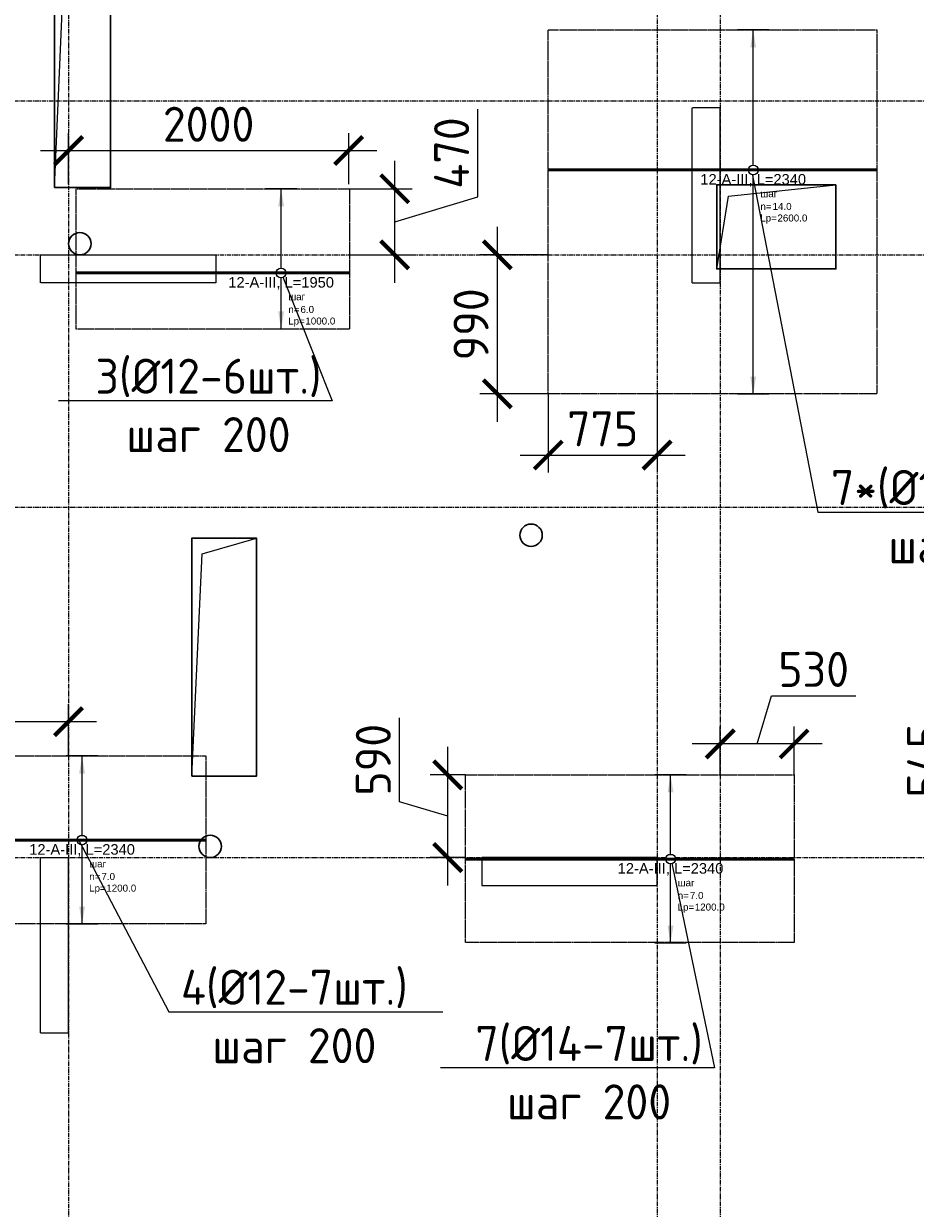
# Model space of a CAD drawing. Header units: millimetres. Extents: x -5898314 to 1055204, y -720802 to 1562611.
# Tile 281 of 362: x 7121 to 13483, y -42607 to -34155. Entities that reach past the tile are written whole.
import ezdxf
from ezdxf import colors
from ezdxf.entities.mleader import LeaderData, LeaderLine
from ezdxf.enums import TextEntityAlignment as Align
from ezdxf.math import Vec2, Vec3

# ---------------------------------------------------------------- set-up
doc = ezdxf.new("R2010")
doc.units = ezdxf.units.MM
doc.set_wipeout_variables(frame=1)
for name, pattern in [('01 Штриховая _4 мм_', [6, 3.5, -2.5]), ('______5', [1100, 800, -100, 100, -100]), ('DASHED', [7, 5, -2, 0]), ('GOST2.303 4', [7, 5, -2, 0]), ('осевая', [50.8, 31.75, -6.35, 6.35, -6.35])]:
    doc.linetypes.add(name, pattern=pattern)
for name, color, linetype, lineweight in [('907Сл Осевые', 1, 'Continuous', 0), ('_0.5', 94, 'Continuous', 50), ('Standard', 7, 'Continuous', 25), ('АрмСтер', 2, 'Continuous', 50), ('контур распр. стерхней', 2, 'GOST2.303 4', 20), ('Оси', 40, '______5', 18), ('Перекрытие ж_бетон', 1, 'Continuous', 30), ('подоснова', 151, 'Continuous', 5), ('РАЗМЕРЫ', 1, 'Continuous', 9)]:
    doc.layers.add(name, color=color, linetype=linetype, lineweight=lineweight)
doc.layers.add('АрмСтер_атрибуты', color=2, linetype='Continuous', lineweight=0, plot=False)
doc.layers.add('Колонна_ бетон', color=7, linetype='Continuous', lineweight=50, true_color=0xb4b496)
doc.styles.add('GOST-2.304_Type-B', font='GOST_Common.ttf')
doc.styles.get("Standard").update_dxf_attribs({"font": 'arial.ttf'})
doc.styles.add('Аннотативный', font='arial.ttf')
doc.dimstyles.new('СПДС', dxfattribs={"dimscale": 100, "dimtxt": 2.5, "dimasz": 2, "dimexe": 1.25, "dimexo": 0, "dimtad": 1, "dimdec": 0, "dimrnd": 5, "dimtxsty": 'GOST-2.304_Type-B', "dimblk": 'ARCHTICK', "dimcen": 2.5, "dimdle": 2, "dimclrd": 1, "dimclre": 1, "dimclrt": 1, "dimadec": 0, "dimazin": 2, "dimtfac": 0.75, "dimtdec": 0, "dimtmove": 1, "dimatfit": 3, "dimfxl": 1, "dimtfillclr": 256, "dimtolj": 1, "dimarcsym": 1})

# ---------------------------------------------------------------- blocks, each defined once
blk = doc.blocks.new('подложка стн 1-го этажа')
at = {"layer": 'Колонна_ бетон', "color": 252, "linetype": 'DASHED', "lineweight": 0, "ltscale": 0.5, "true_color": 0x939598, "transparency": 33554687}
for p, q in [((16793.8, 19961.8, -200), (16593.8, 19961.8, -200)), ((16593.8, 19961.8, -200), (16593.8, 19961.8, -200)), ((16593.8, 18711.8, -200), (16593.8, 19961.8, -200)), ((16793.8, 19961.8, -200), (16593.8, 19961.8, -200)), ((16593.8, 19961.8, -200), (16593.8, 19961.8, -200)), ((16593.8, 18711.8, -200), (16593.8, 19961.8, -200)), ((16793.8, 19961.8, -200), (16793.8, 19961.8, -200)), ((16793.8, 18711.8, -200), (16793.8, 19961.8, -200)), ((16793.8, 19961.8, -200), (16793.8, 19961.8, -200)), ((16793.8, 18711.8, -200), (16793.8, 19961.8, -200)), ((11943.8, 18911.8, -200), (11943.8, 18911.8, -200)), ((11943.8, 18711.8, -200), (11943.8, 18911.8, -200)), ((11943.8, 18911.8, -200), (13193.8, 18911.8, -200)), ((11943.8, 18911.8, -200), (11943.8, 18911.8, -200)), ((11943.8, 18711.8, -200), (11943.8, 18911.8, -200)), ((11943.8, 18911.8, -200), (13193.8, 18911.8, -200)), ((13193.8, 18911.8, -200), (13193.8, 18911.8, -200)), ((13193.8, 18911.8, -200), (13193.8, 18711.8, -200)), ((13193.8, 18911.8, -200), (13193.8, 18911.8, -200)), ((13193.8, 18911.8, -200), (13193.8, 18711.8, -200)), ((13193.8, 18711.8, -200), (11943.8, 18711.8, -200)), ((11943.8, 18711.8, -200), (11943.8, 18711.8, -200)), ((13193.8, 18711.8, -200), (11943.8, 18711.8, -200)), ((11943.8, 18711.8, -200), (11943.8, 18711.8, -200)), ((13193.8, 18711.8, -200), (13193.8, 18711.8, -200)), ((13193.8, 18711.8, -200), (13193.8, 18711.8, -200)), ((16593.8, 18711.8, -200), (16793.8, 18711.8, -200)), ((16593.8, 18711.8, -200), (16593.8, 18711.8, -200)), ((16593.8, 18711.8, -200), (16793.8, 18711.8, -200)), ((16593.8, 18711.8, -200), (16593.8, 18711.8, -200)), ((16793.8, 18711.8, -200), (16793.8, 18711.8, -200)), ((16793.8, 18711.8, -200), (16793.8, 18711.8, -200)), ((11943.8, 14611.8, -200), (11943.8, 14611.8, -200)), ((11943.8, 13361.8, -200), (11943.8, 14611.8, -200)), ((11943.8, 14611.8, -200), (12143.8, 14611.8, -200)), ((11943.8, 14611.8, -200), (11943.8, 14611.8, -200)), ((11943.8, 13361.8, -200), (11943.8, 14611.8, -200)), ((11943.8, 14611.8, -200), (12143.8, 14611.8, -200)), ((12143.8, 14611.8, -200), (12143.8, 14611.8, -200)), ((12143.8, 13361.8, -200), (12143.8, 14611.8, -200)), ((12143.8, 14611.8, -200), (12143.8, 14611.8, -200)), ((12143.8, 13361.8, -200), (12143.8, 14611.8, -200)), ((15093.8, 14611.8, -200), (15093.8, 14611.8, -200)), ((15093.8, 14611.8, -200), (15093.8, 14411.8, -200)), ((16343.8, 14611.8, -200), (15093.8, 14611.8, -200)), ((15093.8, 14611.8, -200), (15093.8, 14611.8, -200)), ((15093.8, 14611.8, -200), (15093.8, 14411.8, -200)), ((16343.8, 14611.8, -200), (15093.8, 14611.8, -200)), ((16343.8, 14611.8, -200), (16343.8, 14611.8, -200)), ((16343.8, 14411.8, -200), (16343.8, 14611.8, -200)), ((16343.8, 14611.8, -200), (16343.8, 14611.8, -200)), ((16343.8, 14411.8, -200), (16343.8, 14611.8, -200)), ((15093.8, 14411.8, -200), (15093.8, 14411.8, -200)), ((15093.8, 14411.8, -200), (16343.8, 14411.8, -200)), ((15093.8, 14411.8, -200), (15093.8, 14411.8, -200)), ((15093.8, 14411.8, -200), (16343.8, 14411.8, -200)), ((16343.8, 14411.8, -200), (16343.8, 14411.8, -200)), ((16343.8, 14411.8, -200), (16343.8, 14411.8, -200)), ((11943.8, 13361.8, -200), (11943.8, 13361.8, -200)), ((11943.8, 13361.8, -200), (12143.8, 13361.8, -200)), ((11943.8, 13361.8, -200), (11943.8, 13361.8, -200)), ((11943.8, 13361.8, -200), (12143.8, 13361.8, -200)), ((12143.8, 13361.8, -200), (12143.8, 13361.8, -200)), ((12143.8, 13361.8, -200), (12143.8, 13361.8, -200))]:
    blk.add_line(p, q, dxfattribs=at)
blk = doc.blocks.new('оси блок 2')
at = {"layer": 'Оси', "color": 16, "linetype": 'осевая', "lineweight": 0, "transparency": 33554687}
for p, q in [((-81604.7, -322543), (-81604.7, -347914.1)), ((-77404.7, -323084.4), (-77404.7, -347462.5)), ((-76954.7, -323084.4), (-76954.7, -347468.4)), ((-89822.3, -332401.3), (-37238.5, -332401.3)), ((-89822.3, -333501.3), (-37238.5, -333501.3)), ((-89822.3, -335301.3), (-37238.5, -335301.3)), ((-89822.3, -337801.3), (-37238.5, -337801.3))]:
    blk.add_line(p, q, dxfattribs=at)
blk = doc.blocks.new('_None')
blk = doc.blocks.new('*U1277')
at = {"layer": 'РАЗМЕРЫ'}
for p, q in [((112.5, 600), (-112.5, 600)), ((112.5, -400), (-112.5, -400))]:
    blk.add_line(p, q, dxfattribs=at)
at = {"layer": 'РАЗМЕРЫ', "ltscale": 15}
blk.add_line((0, -400), (0, 600), dxfattribs=at)
at = {"layer": 'РАЗМЕРЫ'}
for points in [[(0, 600), (20.9, 474.8), (-20.9, 474.8)], [(0, -400), (20.9, -274.8), (-20.9, -274.8)]]:
    blk.add_solid(points, dxfattribs=at)
at = {"layer": 'АрмСтер_атрибуты', "color": 215, "ltscale": 15, "style": 'Аннотативный'}
for s, p in [('шаг', (51.4, -194.2)), ('n=', (51.4, -285.1)), ('Lр=', (50.2, -367.8))]:
    blk.add_text(s, height=50, dxfattribs=at).set_placement(p)
at = {"layer": 'АрмСтер_атрибуты', "flags": 9}
for tag, p in [('МАССА', (-1033.5, 189.5)), ('ОБОЗНАЧЕНИЕ', (-1033.5, 75.6))]:
    blk.add_attdef(tag, p, '', height=75, dxfattribs=at)
at = {"layer": 'АрмСтер_атрибуты', "style": 'Аннотативный', "flags": 8}
blk.add_attdef('ПОЗ', (110, 29.6), '', height=75, dxfattribs=at)
at = {"layer": 'АрмСтер_атрибуты', "color": 215, "style": 'Аннотативный'}
for tag, p, flags in [('ШАГ', (190.9, -194.2), 10), ('КОЛ', (138, -285.1), 8), ('ШИРИНА', (172.9, -367.8), 8)]:
    blk.add_attdef(tag, p, '', height=50, dxfattribs=dict(at, flags=flags))
at = {"linetype": 'Continuous', "lineweight": 0}
blk.add_wipeout([(35, 0), (28.3, 20.6), (10.8, 33.3), (-10.8, 33.3), (-28.3, 20.6), (-35, 0), (-28.3, -20.6), (-10.8, -33.3), (10.8, -33.3), (28.3, -20.6)], dxfattribs=at)
at = {"color": 0, "linetype": 'ByBlock', "lineweight": -2, "ltscale": 100}
blk.add_line((-1462.5, 0), (487.5, 0), dxfattribs=at)
at = {"layer": 'РАЗМЕРЫ'}
blk.add_circle((0, 0), 35, dxfattribs=at)
at = {"layer": 'АрмСтер_атрибуты', "style": 'Аннотативный', "flags": 8}
blk.add_attdef('НАИМЕНОВАНИЕ', text='', height=75, dxfattribs=at).set_placement((0, -29.3), align=Align.TOP_CENTER)
blk = doc.blocks.new('*U1262')
at = {"layer": 'РАЗМЕРЫ'}
for p, q in [((112.5, 600), (-112.5, 600)), ((112.5, -600), (-112.5, -600))]:
    blk.add_line(p, q, dxfattribs=at)
at = {"layer": 'РАЗМЕРЫ', "ltscale": 15}
blk.add_line((0, -600), (0, 600), dxfattribs=at)
at = {"layer": 'РАЗМЕРЫ'}
for points in [[(0, 600), (20.9, 474.8), (-20.9, 474.8)], [(0, -600), (20.9, -474.8), (-20.9, -474.8)]]:
    blk.add_solid(points, dxfattribs=at)
at = {"layer": 'АрмСтер_атрибуты', "color": 215, "ltscale": 15, "style": 'Аннотативный'}
for s, p in [('шаг', (51.4, -194.2)), ('n=', (51.4, -285.1)), ('Lр=', (50.2, -367.8))]:
    blk.add_text(s, height=50, dxfattribs=at).set_placement(p)
at = {"layer": 'АрмСтер_атрибуты', "style": 'Аннотативный', "flags": 8}
blk.add_attdef('ПОЗ', (110, 29.6), '', height=75, dxfattribs=at)
at = {"layer": 'АрмСтер_атрибуты', "color": 215, "style": 'Аннотативный'}
for tag, p, flags in [('ШАГ', (190.9, -194.2), 10), ('КОЛ', (138, -285.1), 8), ('ШИРИНА', (172.9, -367.8), 8)]:
    blk.add_attdef(tag, p, '', height=50, dxfattribs=dict(at, flags=flags))
at = {"layer": 'АрмСтер_атрибуты', "flags": 9}
for tag, p in [('МАССА', (-1033.5, -610.5)), ('ОБОЗНАЧЕНИЕ', (-1033.5, -724.4))]:
    blk.add_attdef(tag, p, '', height=75, dxfattribs=at)
at = {"linetype": 'Continuous', "lineweight": 0}
blk.add_wipeout([(35, 0), (28.3, 20.6), (10.8, 33.3), (-10.8, 33.3), (-28.3, 20.6), (-35, 0), (-28.3, -20.6), (-10.8, -33.3), (10.8, -33.3), (28.3, -20.6)], dxfattribs=at)
at = {"color": 0, "linetype": 'ByBlock', "lineweight": -2, "ltscale": 100}
blk.add_line((-1462.5, 0), (877.5, 0), dxfattribs=at)
at = {"layer": 'РАЗМЕРЫ'}
blk.add_circle((0, 0), 35, dxfattribs=at)
at = {"layer": 'АрмСтер_атрибуты', "style": 'Аннотативный', "flags": 8}
blk.add_attdef('НАИМЕНОВАНИЕ', text='', height=75, dxfattribs=at).set_placement((0, -29.3), align=Align.TOP_CENTER)
blk = doc.blocks.new('*U1261')
at = {"layer": 'РАЗМЕРЫ'}
for p, q in [((112.5, 600), (-112.5, 600)), ((112.5, -600), (-112.5, -600))]:
    blk.add_line(p, q, dxfattribs=at)
at = {"layer": 'РАЗМЕРЫ', "ltscale": 15}
blk.add_line((0, -600), (0, 600), dxfattribs=at)
at = {"layer": 'РАЗМЕРЫ'}
for points in [[(0, 600), (20.9, 474.8), (-20.9, 474.8)], [(0, -600), (20.9, -474.8), (-20.9, -474.8)]]:
    blk.add_solid(points, dxfattribs=at)
at = {"layer": 'АрмСтер_атрибуты', "color": 215, "ltscale": 15, "style": 'Аннотативный'}
for s, p in [('шаг', (51.4, -194.2)), ('n=', (51.4, -285.1)), ('Lр=', (50.2, -367.8))]:
    blk.add_text(s, height=50, dxfattribs=at).set_placement(p)
at = {"layer": 'АрмСтер_атрибуты', "style": 'Аннотативный', "flags": 8}
blk.add_attdef('ПОЗ', (110, 29.6), '', height=75, dxfattribs=at)
at = {"layer": 'АрмСтер_атрибуты', "color": 215, "style": 'Аннотативный'}
for tag, p, flags in [('ШАГ', (190.9, -194.2), 10), ('КОЛ', (138, -285.1), 8), ('ШИРИНА', (172.9, -367.8), 8)]:
    blk.add_attdef(tag, p, '', height=50, dxfattribs=dict(at, flags=flags))
at = {"layer": 'АрмСтер_атрибуты', "flags": 9}
for tag, p in [('МАССА', (-1033.5, -610.5)), ('ОБОЗНАЧЕНИЕ', (-1033.5, -724.4))]:
    blk.add_attdef(tag, p, '', height=75, dxfattribs=at)
at = {"linetype": 'Continuous', "lineweight": 0}
blk.add_wipeout([(35, 0), (28.3, 20.6), (10.8, 33.3), (-10.8, 33.3), (-28.3, 20.6), (-35, 0), (-28.3, -20.6), (-10.8, -33.3), (10.8, -33.3), (28.3, -20.6)], dxfattribs=at)
at = {"color": 0, "linetype": 'ByBlock', "lineweight": -2, "ltscale": 100}
blk.add_line((-1462.5, 0), (877.5, 0), dxfattribs=at)
at = {"layer": 'РАЗМЕРЫ'}
blk.add_circle((0, 0), 35, dxfattribs=at)
at = {"layer": 'АрмСтер_атрибуты', "style": 'Аннотативный', "flags": 8}
blk.add_attdef('НАИМЕНОВАНИЕ', text='', height=75, dxfattribs=at).set_placement((0, -29.3), align=Align.TOP_CENTER)
blk = doc.blocks.new('*U1288')
at = {"layer": 'РАЗМЕРЫ'}
for p, q in [((112.5, 1000), (-112.5, 1000)), ((112.5, -1600), (-112.5, -1600))]:
    blk.add_line(p, q, dxfattribs=at)
at = {"layer": 'РАЗМЕРЫ', "ltscale": 15}
blk.add_line((0, -1600), (0, 1000), dxfattribs=at)
at = {"layer": 'РАЗМЕРЫ'}
for points in [[(0, 1000), (20.9, 874.8), (-20.9, 874.8)], [(0, -1600), (20.9, -1474.8), (-20.9, -1474.8)]]:
    blk.add_solid(points, dxfattribs=at)
at = {"layer": 'АрмСтер_атрибуты', "color": 215, "ltscale": 15, "style": 'Аннотативный'}
for s, p in [('шаг', (51.4, -194.2)), ('n=', (51.4, -285.1)), ('Lр=', (50.2, -367.8))]:
    blk.add_text(s, height=50, dxfattribs=at).set_placement(p)
at = {"layer": 'АрмСтер_атрибуты', "style": 'Аннотативный', "flags": 8}
blk.add_attdef('ПОЗ', (110, 29.6), '', height=75, dxfattribs=at)
at = {"layer": 'АрмСтер_атрибуты', "flags": 9}
for tag, p in [('МАССА', (-1033.5, -210.5)), ('ОБОЗНАЧЕНИЕ', (-1033.5, -324.4))]:
    blk.add_attdef(tag, p, '', height=75, dxfattribs=at)
at = {"layer": 'АрмСтер_атрибуты', "color": 215, "style": 'Аннотативный'}
for tag, p, flags in [('ШАГ', (190.9, -194.2), 10), ('КОЛ', (138, -285.1), 8), ('ШИРИНА', (172.9, -367.8), 8)]:
    blk.add_attdef(tag, p, '', height=50, dxfattribs=dict(at, flags=flags))
at = {"linetype": 'Continuous', "lineweight": 0}
blk.add_wipeout([(35, 0), (28.3, 20.6), (10.8, 33.3), (-10.8, 33.3), (-28.3, 20.6), (-35, 0), (-28.3, -20.6), (-10.8, -33.3), (10.8, -33.3), (28.3, -20.6)], dxfattribs=at)
at = {"color": 0, "linetype": 'ByBlock', "lineweight": -2, "ltscale": 100}
blk.add_line((-1462.5, 0), (877.5, 0), dxfattribs=at)
at = {"layer": 'РАЗМЕРЫ'}
blk.add_circle((0, 0), 35, dxfattribs=at)
at = {"layer": 'АрмСтер_атрибуты', "style": 'Аннотативный', "flags": 8}
blk.add_attdef('НАИМЕНОВАНИЕ', text='', height=75, dxfattribs=at).set_placement((0, -29.3), align=Align.TOP_CENTER)
blk = doc.blocks.new('_ArchTick')
at = {"color": 0, "linetype": 'ByBlock', "const_width": 0.15}
blk.add_lwpolyline([(-0.5, -0.5), (0.5, 0.5)], dxfattribs=at)
blk = doc.blocks.new('*D1338')
at = {"layer": '907Сл Осевые', "color": 1, "lineweight": -2, "transparency": 16777216}
for p, q in [((6074.6, -39379.5), (6074.6, -39009.9)), ((7440.4, -39379.5), (7440.4, -39009.9)), ((7640.4, -39134.9), (5874.6, -39134.9))]:
    blk.add_line(p, q, dxfattribs=at)
at = {"layer": 'DEFPOINTS', "color": 0, "lineweight": 0, "transparency": 16777216}
for p in [(6074.6, -39134.9), (6074.6, -39379.5), (7440.4, -39379.5, 200)]:
    blk.add_point(p, dxfattribs=at)
at = {"layer": '907Сл Осевые', "color": 1, "lineweight": -2, "transparency": 16777216, "xscale": 200, "yscale": 200, "zscale": 200, "rotation": 180}
blk.add_blockref('_ArchTick', (6074.6, -39134.9), dxfattribs=at)
at = {"layer": '907Сл Осевые', "color": 1, "lineweight": -2, "transparency": 16777216, "xscale": 200, "yscale": 200, "zscale": 200}
blk.add_blockref('_ArchTick', (7440.4, -39134.9), dxfattribs=at)
at = {"layer": '907Сл Осевые', "color": 1, "lineweight": 0, "transparency": 16777216, "insert": (6757.5, -38947.4), "char_height": 250, "attachment_point": 5, "style": 'GOST-2.304_Type-B'}
blk.add_mtext('\\A1;1365', dxfattribs=at)
blk = doc.blocks.new('*D1340')
at = {"layer": '907Сл Осевые', "color": 1, "lineweight": -2, "transparency": 16777216}
for p, q in [((12354.3, -39293.2), (12457.4, -38949.5)), ((12457.4, -38949.5), (13057.4, -38949.5)), ((12090.4, -39514.8), (12090.4, -39168.2)), ((12618.1, -39514.8), (12618.1, -39168.2)), ((12818.1, -39293.2), (11890.4, -39293.2))]:
    blk.add_line(p, q, dxfattribs=at)
at = {"layer": 'DEFPOINTS', "color": 0, "lineweight": 0, "transparency": 16777216}
for p in [(12090.4, -39293.2), (12090.4, -39514.8, 200), (12618.1, -39514.8)]:
    blk.add_point(p, dxfattribs=at)
at = {"layer": '907Сл Осевые', "color": 1, "lineweight": -2, "transparency": 16777216, "xscale": 200, "yscale": 200, "zscale": 200, "rotation": 180}
blk.add_blockref('_ArchTick', (12090.4, -39293.2), dxfattribs=at)
at = {"layer": '907Сл Осевые', "color": 1, "lineweight": -2, "transparency": 16777216, "xscale": 200, "yscale": 200, "zscale": 200}
blk.add_blockref('_ArchTick', (12618.1, -39293.2), dxfattribs=at)
at = {"layer": '907Сл Осевые', "color": 1, "lineweight": 0, "transparency": 16777216, "insert": (12757.4, -38762), "char_height": 250, "attachment_point": 5, "style": 'GOST-2.304_Type-B'}
blk.add_mtext('\\A1;530', dxfattribs=at)
blk = doc.blocks.new('*D1398')
at = {"layer": '907Сл Осевые', "color": 1, "lineweight": -2, "transparency": 16777216}
for p, q in [((13736.7, -39725.8), (13736.7, -39100.8)), ((14080.5, -40301), (14080.5, -39356.9)), ((14204.9, -39556.9), (13955.5, -39556.9)), ((14080.5, -39829), (13736.7, -39725.8)), ((14204.9, -40101), (13955.5, -40101))]:
    blk.add_line(p, q, dxfattribs=at)
at = {"layer": 'DEFPOINTS', "color": 0, "lineweight": 0, "transparency": 16777216}
for p in [(14080.5, -39556.9), (14204.9, -39556.9), (14204.9, -40101)]:
    blk.add_point(p, dxfattribs=at)
at = {"layer": '907Сл Осевые', "color": 1, "lineweight": -2, "transparency": 16777216, "xscale": 200, "yscale": 200, "zscale": 200}
for p, rotation in [((14080.5, -39556.9), 90), ((14080.5, -40101), 270)]:
    blk.add_blockref('_ArchTick', p, dxfattribs=dict(at, rotation=rotation))
at = {"layer": '907Сл Осевые', "color": 1, "lineweight": 0, "transparency": 16777216, "insert": (13549.2, -39413.3), "char_height": 250, "attachment_point": 5, "rotation": 90, "style": 'GOST-2.304_Type-B'}
blk.add_mtext('\\A1;545', dxfattribs=at)
blk = doc.blocks.new('*D1354')
at = {"layer": '907Сл Осевые', "color": 1, "lineweight": -2, "transparency": 16777216}
for p, q in [((10361.5, -35390.1), (10361.5, -34765.1)), ((9767.8, -36004.3), (9767.8, -35132.2)), ((9444.9, -35332.2), (9892.8, -35332.2)), ((9767.8, -35568.2), (10361.5, -35390.1)), ((9444.9, -35804.3), (9892.8, -35804.3))]:
    blk.add_line(p, q, dxfattribs=at)
at = {"layer": 'DEFPOINTS', "color": 0, "lineweight": 0, "transparency": 16777216}
for p in [(9444.9, -35332.2, 43150), (9767.8, -35332.2), (9444.9, -35804.3, 200)]:
    blk.add_point(p, dxfattribs=at)
at = {"layer": '907Сл Осевые', "color": 1, "lineweight": -2, "transparency": 16777216, "xscale": 200, "yscale": 200, "zscale": 200}
for p, rotation in [((9767.8, -35332.2), 90), ((9767.8, -35804.3), 270)]:
    blk.add_blockref('_ArchTick', p, dxfattribs=dict(at, rotation=rotation))
at = {"layer": '907Сл Осевые', "color": 1, "lineweight": 0, "transparency": 16777216, "insert": (10174, -35077.6), "char_height": 250, "attachment_point": 5, "rotation": 90, "style": 'GOST-2.304_Type-B'}
blk.add_mtext('\\A1;470', dxfattribs=at)
blk = doc.blocks.new('*D1355')
at = {"layer": '907Сл Осевые', "color": 1, "lineweight": -2, "transparency": 16777216}
for p, q in [((10500.1, -35604.3), (10500.1, -36995.9)), ((10863.4, -35804.3), (10375.1, -35804.3)), ((10863.4, -36795.9), (10375.1, -36795.9))]:
    blk.add_line(p, q, dxfattribs=at)
at = {"layer": 'DEFPOINTS', "color": 0, "lineweight": 0, "transparency": 16777216}
for p in [(10863.4, -35804.3, 200), (10500.1, -36795.9), (10863.4, -36795.9)]:
    blk.add_point(p, dxfattribs=at)
at = {"layer": '907Сл Осевые', "color": 1, "lineweight": -2, "transparency": 16777216, "xscale": 200, "yscale": 200, "zscale": 200}
for p, rotation in [((10500.1, -35804.3), 90), ((10500.1, -36795.9), 270)]:
    blk.add_blockref('_ArchTick', p, dxfattribs=dict(at, rotation=rotation))
at = {"layer": '907Сл Осевые', "color": 1, "lineweight": 0, "transparency": 16777216, "insert": (10312.6, -36300.1), "char_height": 250, "attachment_point": 5, "rotation": 90, "style": 'GOST-2.304_Type-B'}
blk.add_mtext('\\A1;990', dxfattribs=at)
blk = doc.blocks.new('*D1324')
at = {"layer": '907Сл Осевые', "color": 1, "lineweight": -2, "transparency": 16777216}
for p, q in [((10863.4, -36795.9), (10863.4, -37358)), ((11640.4, -36795.9), (11640.4, -37358)), ((10663.4, -37233), (11840.4, -37233))]:
    blk.add_line(p, q, dxfattribs=at)
at = {"layer": 'DEFPOINTS', "color": 0, "lineweight": 0, "transparency": 16777216}
for p in [(10863.4, -36795.9), (11640.4, -36795.9, 200), (11640.4, -37233)]:
    blk.add_point(p, dxfattribs=at)
at = {"layer": '907Сл Осевые', "color": 1, "lineweight": -2, "transparency": 16777216, "xscale": 200, "yscale": 200, "zscale": 200, "rotation": 180}
blk.add_blockref('_ArchTick', (10863.4, -37233), dxfattribs=at)
at = {"layer": '907Сл Осевые', "color": 1, "lineweight": -2, "transparency": 16777216, "xscale": 200, "yscale": 200, "zscale": 200}
blk.add_blockref('_ArchTick', (11640.4, -37233), dxfattribs=at)
at = {"layer": '907Сл Осевые', "color": 1, "lineweight": 0, "transparency": 16777216, "insert": (11251.9, -37045.5), "char_height": 250, "attachment_point": 5, "style": 'GOST-2.304_Type-B'}
blk.add_mtext('\\A1;775', dxfattribs=at)
blk = doc.blocks.new('*D1325')
at = {"layer": '907Сл Осевые', "color": 1, "lineweight": -2, "transparency": 16777216}
for p, q in [((7440.4, -35299.8), (7440.4, -34934.8)), ((9439.9, -35299.8), (9439.9, -34934.8)), ((7240.4, -35059.8), (9639.9, -35059.8))]:
    blk.add_line(p, q, dxfattribs=at)
at = {"layer": 'DEFPOINTS', "color": 0, "lineweight": 0, "transparency": 16777216}
for p in [(9439.9, -35059.8), (7440.4, -35299.8, 200), (9439.9, -35299.8, 43150)]:
    blk.add_point(p, dxfattribs=at)
at = {"layer": '907Сл Осевые', "color": 1, "lineweight": -2, "transparency": 16777216, "xscale": 200, "yscale": 200, "zscale": 200, "rotation": 180}
blk.add_blockref('_ArchTick', (7440.4, -35059.8), dxfattribs=at)
at = {"layer": '907Сл Осевые', "color": 1, "lineweight": -2, "transparency": 16777216, "xscale": 200, "yscale": 200, "zscale": 200}
blk.add_blockref('_ArchTick', (9439.9, -35059.8), dxfattribs=at)
at = {"layer": '907Сл Осевые', "color": 1, "lineweight": 0, "transparency": 16777216, "insert": (8440.2, -34872.3), "char_height": 250, "attachment_point": 5, "style": 'GOST-2.304_Type-B'}
blk.add_mtext('\\A1;2000', dxfattribs=at)
blk = doc.blocks.new('*D1520')
at = {"layer": '_0.5', "color": 1, "lineweight": -2, "transparency": 16777216}
for p, q in [((9802.7, -39706.5), (9802.7, -39106.5)), ((10146.4, -40304.4), (10146.4, -39314.8)), ((10273.5, -39514.8), (10021.4, -39514.8)), ((10146.4, -39809.6), (9802.7, -39706.5)), ((10273.5, -40104.4), (10021.4, -40104.4))]:
    blk.add_line(p, q, dxfattribs=at)
at = {"layer": 'DEFPOINTS', "color": 0, "lineweight": 0, "transparency": 16777216}
for p in [(10146.4, -39514.8), (10273.5, -39514.8), (10273.5, -40104.4)]:
    blk.add_point(p, dxfattribs=at)
at = {"layer": '_0.5', "color": 1, "lineweight": -2, "transparency": 16777216, "xscale": 200, "yscale": 200, "zscale": 200}
for p, rotation in [((10146.4, -39514.8), 90), ((10146.4, -40104.4), 270)]:
    blk.add_blockref('_ArchTick', p, dxfattribs=dict(at, rotation=rotation))
at = {"layer": '_0.5', "color": 1, "lineweight": 0, "transparency": 16777216, "insert": (9615.2, -39406.5), "char_height": 250, "attachment_point": 5, "rotation": 90, "style": 'GOST-2.304_Type-B'}
blk.add_mtext('\\A1;590', dxfattribs=at)

msp = doc.modelspace()

# ---------------------------------------------------------------- linework, layer by layer
at = {"layer": 'Standard', "color": 7, "linetype": 'Continuous', "lineweight": 25, "transparency": 33554687}
for points in [[(7340.87, -35324.44), (7404.11, -33844.02), (7740.87, -33734.44)], [(12065.87, -35904.44), (12149.57, -35385.52), (12915.87, -35304.44)], [(8320.87, -39524.44), (8394.82, -37937.47), (8780.87, -37824.44)]]:
    msp.add_lwpolyline(points, dxfattribs=at)
at = {"layer": 'контур распр. стерхней', "linetype": '01 Штриховая _4 мм_'}
for points in [[(13207.99, -36795.93), (10863.44, -36795.93), (10863.45, -34198.47), (13208, -34198.47)], [(8419.15, -40576.48), (6074.6, -40576.48), (6074.61, -39379.47), (8419.16, -39379.47)], [(12618.09, -40710.67), (10273.53, -40710.67), (10273.54, -39514.75), (12618.1, -39514.75)]]:
    msp.add_lwpolyline(points, close=True, dxfattribs=at)
at = {"layer": 'контур распр. стерхней', "linetype": '01 Штриховая _4 мм_', "elevation": 43150}
msp.add_lwpolyline([(9444.94, -36333.51), (7494.94, -36333.51), (7494.95, -35332.19), (9444.95, -35332.19)], close=True, dxfattribs=at)
at = {"layer": 'Перекрытие ж_бетон'}
for points in [[(7340.87, -35324.44), (7740.87, -35324.44), (7740.87, -33734.44), (7340.87, -33734.44), (7340.87, -35324.44)], [(12915.87, -35304.44), (12065.87, -35304.44), (12065.87, -35904.44), (12915.87, -35904.44), (12915.87, -35304.44)], [(8320.87, -39524.44), (8780.87, -39524.44), (8780.87, -37824.44), (8320.87, -37824.44), (8320.87, -39524.44)]]:
    msp.add_lwpolyline(points, close=True, dxfattribs=at)
for centre in [(7520.87, -35724.44), (10740.69, -37804.87), (8450.87, -40024.43), (8450.87, -40024.43)]:
    msp.add_circle(centre, 80, dxfattribs=at)

# ---------------------------------------------------------------- block references
msp.add_blockref('подложка стн 1-го этажа', (-4703.26, -54716.23, 560), dxfattribs=at)
at = {"layer": 'подоснова', "color": 6, "ltscale": 0.3}
msp.add_blockref('оси блок 2', (89045.38, 297696.88), dxfattribs=at)

# ---------------------------------------------------------------- dimensions: what is measured, and where the dimension line sits
at = {"layer": '907Сл Осевые', "lineweight": 0}
dim = msp.add_linear_dim(base=(14080.47, -39556.88), p1=(14204.94, -40101.05), p2=(14204.94, -39556.88), angle=90, dimstyle='СПДС', override={"dimtxt": 2.5}, dxfattribs=at)
dim.commit()
dim.dimension.update_dxf_attribs({"geometry": '*D1398', "text_midpoint": (13549.22, -39663.34)})

# ---------------------------------------------------------------- leaders
at = {"layer": 'подоснова', "color": 6, "lineweight": 0, "ltscale": 0.3}
ml = msp.add_multileader_mtext('Standard', dxfattribs=at)
ml.set_content('7*(%%C14-27шт.)\\Pшаг 100', color=6, style='GOST-2.304_Type-B')
ml.set_leader_properties(color=256, linetype='ByLayer', lineweight=15)
ml.set_arrow_properties(name='NONE')
ml.build(insert=Vec2(0, 0))
ml.multileader.update_dxf_attribs({"text_left_attachment_type": 6, "text_right_attachment_type": 6, "dogleg_length": 0.1, "arrow_head_size": 18})
ctx = ml.context
ctx.base_point, ctx.char_height, ctx.arrow_head_size, ctx.landing_gap_size, ctx.plane_origin = Vec3(12786.69, -37639.2), 250, 18, 20, Vec3(1719.71, -32365.19)
ctx.left_attachment, ctx.right_attachment, ctx.text_align_type = 6, 6, 1
notes = []
notes.append((ctx, [(0, (1, 1, 0), (12786.59, -37639.2), (1, 0), 0.1, [(0, [(12314.4, -35200.38)], 0, [])])]))
ctx.mtext.insert, ctx.mtext.alignment, ctx.mtext.flow_direction = Vec3(13854.23, -37339.2), 2, 5
at = {"layer": 'подоснова', "color": 4, "lineweight": 0, "ltscale": 0.3}
ml = msp.add_multileader_mtext('Standard', dxfattribs=at)
ml.set_content('3(%%C12-6шт.)\\Pшаг 200', color=4, style='GOST-2.304_Type-B')
ml.set_leader_properties(color=256, linetype='ByLayer', lineweight=15)
ml.set_arrow_properties(name='NONE')
ml.build(insert=Vec2(0, 0))
ml.multileader.update_dxf_attribs({"text_left_attachment_type": 6, "text_right_attachment_type": 6, "dogleg_length": 0.1, "arrow_head_size": 18})
ctx = ml.context
ctx.base_point, ctx.char_height, ctx.arrow_head_size, ctx.landing_gap_size, ctx.plane_origin = Vec3(7556.93, -36844.95), 250, 18, 20, Vec3(-1485.37, -32113.4)
ctx.left_attachment, ctx.right_attachment, ctx.text_align_type = 6, 6, 1
notes.append((ctx, [(1, (1, 1, 0), (9322.03, -36844.95), (-1, 0), 0.1, [(0, [(8957.45, -35933.51)], 0, [])])]))
ctx.mtext.insert, ctx.mtext.alignment, ctx.mtext.flow_direction = Vec3(8439.43, -36544.95), 2, 5
at = {"layer": 'подоснова', "color": 6, "lineweight": 0, "ltscale": 0.3}
ml = msp.add_multileader_mtext('Standard', dxfattribs=at)
ml.set_content('7(%%C14-7шт.)\\Pшаг 200', color=6, style='GOST-2.304_Type-B')
ml.set_leader_properties(color=256, linetype='ByLayer', lineweight=15)
ml.set_arrow_properties(name='NONE')
ml.build(insert=Vec2(0, 0))
ml.multileader.update_dxf_attribs({"text_left_attachment_type": 6, "text_right_attachment_type": 6, "dogleg_length": 0.1, "arrow_head_size": 18})
ctx = ml.context
ctx.base_point, ctx.char_height, ctx.arrow_head_size, ctx.landing_gap_size, ctx.plane_origin = Vec3(10260.33, -41605.78), 250, 18, 20, Vec3(1216.89, -36874.23)
ctx.left_attachment, ctx.right_attachment, ctx.text_align_type = 6, 6, 1
notes.append((ctx, [(1, (1, 1, 0), (12049.3, -41605.78), (-1, 0), 0.1, [(0, [(11739.84, -40122.43)], 0, [])])]))
ctx.mtext.insert, ctx.mtext.alignment, ctx.mtext.flow_direction = Vec3(11154.76, -41305.78), 2, 5
for ctx, leaders in notes:
    for number, flags, end, landing, length, lines in leaders:
        leader = LeaderData()
        leader.index, (leader.has_last_leader_line, leader.has_dogleg_vector, leader.attachment_direction) = number, flags
        leader.last_leader_point, leader.dogleg_vector, leader.dogleg_length = Vec3(end), Vec3(landing), length
        for number, points, colour, breaks in lines:
            line = LeaderLine()
            line.index, line.vertices, line.color, line.breaks = number, Vec3.list(points), colors.encode_raw_color(colour), breaks
            leader.lines.append(line)
        ctx.leaders.append(leader)

# ---------------------------------------------------------------- next in the draw order: block references
at = {"layer": 'АрмСтер', "ltscale": 15}
ref = msp.add_blockref('*U1288', (12325.95, -35198.47), dxfattribs=at)
ref.add_attrib('НАИМЕНОВАНИЕ', '12-A-III, L=2340', dxfattribs={"layer": 'АрмСтер_атрибуты', "height": 75, "style": 'Аннотативный', "flags": 8}).set_placement((12325.95, -35227.81), align=Align.TOP_CENTER)
ref.add_attrib('КОЛ', '14.0', (12464, -35483.6), dxfattribs={"layer": 'АрмСтер_атрибуты', "color": 215, "height": 50, "style": 'Аннотативный', "flags": 8})
ref.add_attrib('ШИРИНА', '2600.0', (12498.83, -35566.27), dxfattribs={"layer": 'АрмСтер_атрибуты', "color": 215, "height": 50, "style": 'Аннотативный', "flags": 8})
ref = msp.add_blockref('*U1277', (8957.45, -35933.51, 43150), dxfattribs=at)
ref.add_attrib('НАИМЕНОВАНИЕ', '12-A-III, L=1950', dxfattribs={"layer": 'АрмСтер_атрибуты', "height": 75, "style": 'Аннотативный', "flags": 8}).set_placement((8957.45, -35962.85, 43150), align=Align.TOP_CENTER)
ref.add_attrib('КОЛ', '6.0', (9095.49, -36218.64, 43150), dxfattribs={"layer": 'АрмСтер_атрибуты', "color": 215, "height": 50, "style": 'Аннотативный', "flags": 8})
ref.add_attrib('ШИРИНА', '1000.0', (9130.33, -36301.31, 43150), dxfattribs={"layer": 'АрмСтер_атрибуты', "color": 215, "height": 50, "style": 'Аннотативный', "flags": 8})
ref = msp.add_blockref('*U1262', (7537.11, -39979.47), dxfattribs=at)
ref.add_attrib('НАИМЕНОВАНИЕ', '12-A-III, L=2340', dxfattribs={"layer": 'АрмСтер_атрибуты', "height": 75, "style": 'Аннотативный', "flags": 8}).set_placement((7537.11, -40008.81), align=Align.TOP_CENTER)
ref.add_attrib('КОЛ', '7.0', (7675.16, -40264.6), dxfattribs={"layer": 'АрмСтер_атрибуты', "color": 215, "height": 50, "style": 'Аннотативный', "flags": 8})
ref.add_attrib('ШИРИНА', '1200.0', (7709.99, -40347.27), dxfattribs={"layer": 'АрмСтер_атрибуты', "color": 215, "height": 50, "style": 'Аннотативный', "flags": 8})
ref = msp.add_blockref('*U1261', (11736.04, -40114.75), dxfattribs=at)
ref.add_attrib('НАИМЕНОВАНИЕ', '12-A-III, L=2340', dxfattribs={"layer": 'АрмСтер_атрибуты', "height": 75, "style": 'Аннотативный', "flags": 8}).set_placement((11736.04, -40144.09), align=Align.TOP_CENTER)
ref.add_attrib('КОЛ', '7.0', (11874.09, -40399.88), dxfattribs={"layer": 'АрмСтер_атрибуты', "color": 215, "height": 50, "style": 'Аннотативный', "flags": 8})
ref.add_attrib('ШИРИНА', '1200.0', (11908.93, -40482.55), dxfattribs={"layer": 'АрмСтер_атрибуты', "color": 215, "height": 50, "style": 'Аннотативный', "flags": 8})

# ---------------------------------------------------------------- next in the draw order: dimensions: what is measured, and where the dimension line sits
at = {"layer": '907Сл Осевые', "lineweight": 0}
for base, p1, p2, picture, middle in [((9439.95, -35059.77), (7440.4, -35299.81, 200), (9439.95, -35299.83, 43150), '*D1325', (8440.18, -34872.27)), ((11640.4, -37233.02), (10863.44, -36795.93), (11640.4, -36795.93, 200), '*D1324', (11251.92, -37045.52)), ((12090.4, -39293.25), (12618.1, -39514.75), (12090.4, -39514.75, 200), '*D1340', (12519.88, -38762)), ((6074.61, -39134.95), (7440.4, -39379.47, 200), (6074.61, -39379.47), '*D1338', (6757.51, -38947.45))]:
    dim = msp.add_linear_dim(base=base, p1=p1, p2=p2, dimstyle='СПДС', override={"dimtxt": 2.5}, dxfattribs=at)
    dim.commit()
    dim.dimension.update_dxf_attribs({"geometry": picture, "text_midpoint": middle})
for base, p1, p2, picture, middle in [((9767.79, -35332.19), (9444.94, -35804.26, 200), (9444.94, -35332.19, 43150), '*D1354', (10174.04, -35327.6)), ((10500.09, -36795.93), (10863.44, -35804.26, 200), (10863.44, -36795.93), '*D1355', (10312.59, -36300.09))]:
    dim = msp.add_linear_dim(base=base, p1=p1, p2=p2, angle=90, dimstyle='СПДС', override={"dimtxt": 2.5}, dxfattribs=at)
    dim.commit()
    dim.dimension.update_dxf_attribs({"geometry": picture, "text_midpoint": middle})
at = {"layer": '_0.5', "color": 1, "lineweight": 0}
dim = msp.add_linear_dim(base=(10146.44, -39514.75), p1=(10273.54, -40104.44), p2=(10273.54, -39514.75), angle=90, dimstyle='СПДС', override={"dimtxt": 2.5}, dxfattribs=at)
dim.commit()
dim.dimension.update_dxf_attribs({"geometry": '*D1520', "text_midpoint": (9615.19, -39643.97)})

# ---------------------------------------------------------------- next in the draw order: leaders
at = {"layer": 'подоснова', "color": 4, "lineweight": 0, "ltscale": 0.3}
ml = msp.add_multileader_mtext('Standard', dxfattribs=at)
ml.set_content('4(%%C12-7шт.)\\Pшаг 200', color=4, style='GOST-2.304_Type-B')
ml.set_leader_properties(color=256, linetype='ByLayer', lineweight=15)
ml.set_arrow_properties(name='NONE')
ml.build(insert=Vec2(0, 0))
ml.multileader.update_dxf_attribs({"text_left_attachment_type": 6, "text_right_attachment_type": 6, "dogleg_length": 0.1, "arrow_head_size": 18})
ctx = ml.context
ctx.base_point, ctx.char_height, ctx.arrow_head_size, ctx.landing_gap_size, ctx.plane_origin = Vec3(8156.76, -41204.63, 43150), 250, 18, 20, Vec3(-1124.94, -36473.08, 43150)
ctx.left_attachment, ctx.right_attachment, ctx.text_align_type = 6, 6, 1
notes = []
notes.append((ctx, [(0, (1, 1, 0), (8156.66, -41204.63, 43150), (1, 0), 0.1, [(0, [(7513.33, -39981.08, 43150)], 0, [])])]))
ctx.mtext.insert, ctx.mtext.alignment, ctx.mtext.flow_direction = Vec3(9051.76, -40904.63, 43150), 2, 5
for ctx, leaders in notes:
    for number, flags, end, landing, length, lines in leaders:
        leader = LeaderData()
        leader.index, (leader.has_last_leader_line, leader.has_dogleg_vector, leader.attachment_direction) = number, flags
        leader.last_leader_point, leader.dogleg_vector, leader.dogleg_length = Vec3(end), Vec3(landing), length
        for number, points, colour, breaks in lines:
            line = LeaderLine()
            line.index, line.vertices, line.color, line.breaks = number, Vec3.list(points), colors.encode_raw_color(colour), breaks
            leader.lines.append(line)
        ctx.leaders.append(leader)

doc.saveas('drawing.dxf')
